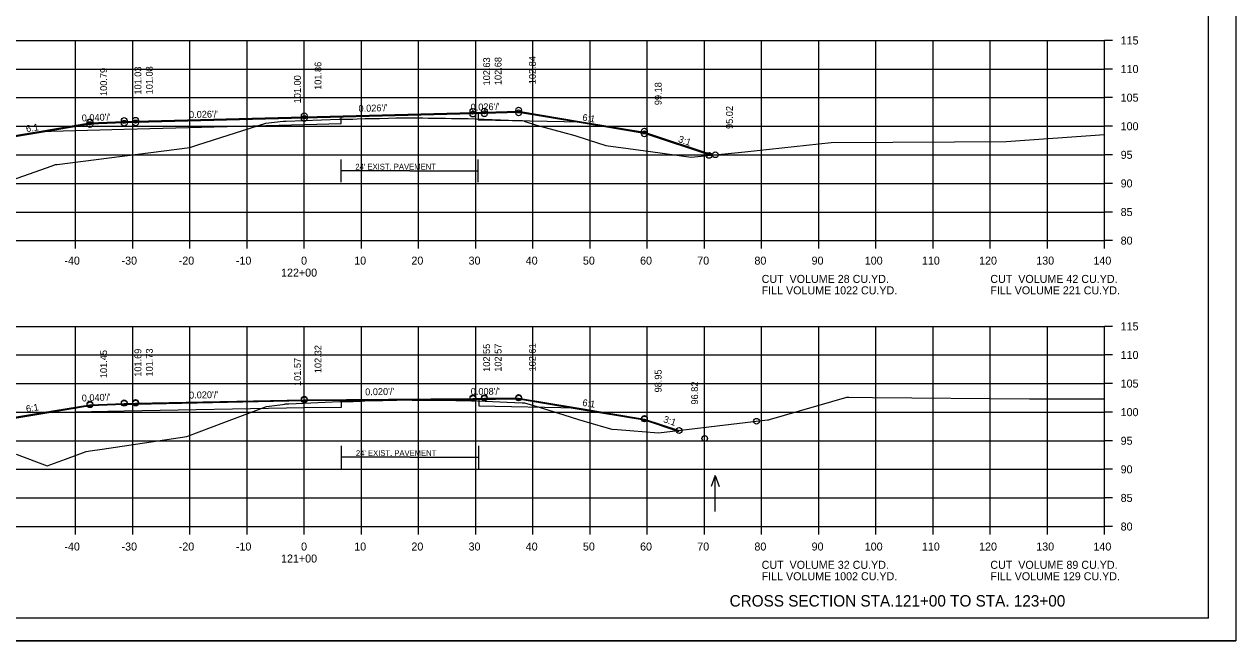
# Model space of a CAD drawing. Extents: x 1175611 to 1176402, y -433344 to -416213.
# Drawn here: x 1175732 to 1175943.9, y -431636.8 to -431529 of the extents above; entities that cross this region are included whole.
import ezdxf

# ---------------------------------------------------------------- set-up
doc = ezdxf.new("R2010")
doc.units = 0
for name, color, linetype in [('Default', 7, 'Continuous'), ('R_Alt Surface', 7, 'Continuous'), ('R_Axis', 7, 'Continuous'), ('R_Axis Annot', 7, 'Continuous'), ('R_Border', 7, 'Continuous'), ('R_Draft', 7, 'Continuous'), ('R_Exist Surface', 7, 'Continuous'), ('R_Fin Surface', 7, 'Continuous'), ('R_Grid', 7, 'Continuous'), ('R_No Plot', 7, 'Continuous'), ('R_Water Annot', 7, 'Continuous'), ('R_Xsect Elev', 7, 'Continuous'), ('R_Xsect Slope', 7, 'Continuous')]:
    doc.layers.add(name, color=color, linetype=linetype)

msp = doc.modelspace()

# ---------------------------------------------------------------- linework, layer by layer
at = {"layer": 'Default'}
for points in [[(1175703.82, -431553.54), (1175707.52, -431554.77), (1175721.51, -431550.11), (1175734.59, -431547.93), (1175743.49, -431546.44), (1175749.48, -431546.21), (1175751.48, -431546.15), (1175780.98, -431545.38), (1175810.48, -431544.6), (1175818.46, -431544.39), (1175829.43, -431546.22), (1175840.43, -431548.05), (1175852.38, -431552.04)], [(1175709.76, -431602.75), (1175710.57, -431603.02), (1175721.51, -431599.37), (1175735.23, -431597.09), (1175743.49, -431595.71), (1175749.48, -431595.47), (1175751.48, -431595.43), (1175780.97, -431594.84), (1175810.47, -431594.61), (1175818.46, -431594.55), (1175828.68, -431596.25), (1175840.43, -431598.21), (1175846.47, -431600.22)]]:
    msp.add_lwpolyline(points, dxfattribs=at)
at = {"layer": 'R_Alt Surface'}
for points in [[(1175734.56, -431547.76), (1175749.47, -431547.37), (1175781.01, -431546.54), (1175787.41, -431546.37), (1175787.41, -431545.21), (1175811.41, -431544.58), (1175811.41, -431545.74), (1175829.46, -431546.06)], [(1175735.2, -431596.92), (1175749.47, -431596.64), (1175780.99, -431596.01), (1175787.49, -431595.95), (1175787.49, -431594.79), (1175811.49, -431594.6), (1175811.49, -431595.74), (1175828.71, -431596.08)]]:
    msp.add_lwpolyline(points, dxfattribs=at)
at = {"layer": 'R_Axis'}
for p, q in [((1175920.97, -431566.85), (1175920.97, -431531.85)), ((1175922.37, -431531.85), (1175920.97, -431531.85)), ((1175922.37, -431536.85), (1175920.97, -431536.85)), ((1175922.37, -431541.85), (1175920.97, -431541.85)), ((1175922.37, -431546.85), (1175920.97, -431546.85)), ((1175922.37, -431551.85), (1175920.97, -431551.85)), ((1175922.37, -431556.85), (1175920.97, -431556.85)), ((1175922.37, -431561.85), (1175920.97, -431561.85)), ((1175640.97, -431566.85), (1175920.97, -431566.85)), ((1175740.97, -431568.25), (1175740.97, -431566.85)), ((1175750.97, -431568.25), (1175750.97, -431566.85)), ((1175760.97, -431568.25), (1175760.97, -431566.85)), ((1175770.97, -431568.25), (1175770.97, -431566.85)), ((1175780.97, -431568.25), (1175780.97, -431566.85)), ((1175790.97, -431568.25), (1175790.97, -431566.85)), ((1175800.97, -431568.25), (1175800.97, -431566.85)), ((1175810.97, -431568.25), (1175810.97, -431566.85)), ((1175820.97, -431568.25), (1175820.97, -431566.85)), ((1175830.97, -431568.25), (1175830.97, -431566.85)), ((1175840.97, -431568.25), (1175840.97, -431566.85)), ((1175850.97, -431568.25), (1175850.97, -431566.85)), ((1175860.97, -431568.25), (1175860.97, -431566.85)), ((1175870.97, -431568.25), (1175870.97, -431566.85)), ((1175880.97, -431568.25), (1175880.97, -431566.85)), ((1175890.97, -431568.25), (1175890.97, -431566.85)), ((1175900.97, -431568.25), (1175900.97, -431566.85)), ((1175910.97, -431568.25), (1175910.97, -431566.85)), ((1175920.97, -431568.25), (1175920.97, -431566.85)), ((1175922.37, -431566.85), (1175920.97, -431566.85)), ((1175920.97, -431616.85), (1175920.97, -431581.85)), ((1175922.37, -431581.85), (1175920.97, -431581.85)), ((1175922.37, -431586.85), (1175920.97, -431586.85)), ((1175922.37, -431591.85), (1175920.97, -431591.85)), ((1175922.37, -431596.85), (1175920.97, -431596.85)), ((1175922.37, -431601.85), (1175920.97, -431601.85)), ((1175922.37, -431606.85), (1175920.97, -431606.85)), ((1175922.37, -431611.85), (1175920.97, -431611.85)), ((1175640.97, -431616.85), (1175920.97, -431616.85)), ((1175740.97, -431618.25), (1175740.97, -431616.85)), ((1175750.97, -431618.25), (1175750.97, -431616.85)), ((1175760.97, -431618.25), (1175760.97, -431616.85)), ((1175770.97, -431618.25), (1175770.97, -431616.85)), ((1175780.97, -431618.25), (1175780.97, -431616.85)), ((1175790.97, -431618.25), (1175790.97, -431616.85)), ((1175800.97, -431618.25), (1175800.97, -431616.85)), ((1175810.97, -431618.25), (1175810.97, -431616.85)), ((1175820.97, -431618.25), (1175820.97, -431616.85)), ((1175830.97, -431618.25), (1175830.97, -431616.85)), ((1175840.97, -431618.25), (1175840.97, -431616.85)), ((1175850.97, -431618.25), (1175850.97, -431616.85)), ((1175860.97, -431618.25), (1175860.97, -431616.85)), ((1175870.97, -431618.25), (1175870.97, -431616.85)), ((1175880.97, -431618.25), (1175880.97, -431616.85)), ((1175890.97, -431618.25), (1175890.97, -431616.85)), ((1175900.97, -431618.25), (1175900.97, -431616.85)), ((1175910.97, -431618.25), (1175910.97, -431616.85)), ((1175920.97, -431618.25), (1175920.97, -431616.85)), ((1175922.37, -431616.85), (1175920.97, -431616.85))]:
    msp.add_line(p, q, dxfattribs=at)
at = {"layer": 'R_Border'}
for q in [(1175939.15, -431427.39), (1175622.97, -431632.85)]:
    msp.add_line((1175939.15, -431632.85), q, dxfattribs=at)
at = {"layer": 'R_Draft'}
for p, q in [((1175799.41, -431554.64), (1175787.41, -431554.64)), ((1175799.41, -431554.64), (1175811.41, -431554.64)), ((1175799.49, -431604.73), (1175787.49, -431604.73)), ((1175799.49, -431604.73), (1175811.49, -431604.73))]:
    msp.add_line(p, q, dxfattribs=at)
for points in [[(1175787.41, -431556.64), (1175787.41, -431552.64)], [(1175811.41, -431556.64), (1175811.41, -431552.64)], [(1175787.49, -431606.73), (1175787.49, -431602.73)], [(1175811.49, -431606.73), (1175811.49, -431602.73)]]:
    msp.add_lwpolyline(points, dxfattribs=at)
at = {"layer": 'R_Exist Surface'}
for points in [[(1175729.92, -431556.23), (1175736.71, -431553.83), (1175737.47, -431553.57), (1175737.74, -431553.53), (1175760.97, -431550.58), (1175762.38, -431550.08), (1175774.23, -431546.31), (1175777.25, -431545.96), (1175777.45, -431545.96), (1175777.48, -431545.96), (1175777.51, -431545.95), (1175777.64, -431545.95), (1175777.83, -431545.94), (1175787.07, -431545.64), (1175787.11, -431545.64), (1175787.91, -431545.63), (1175789.48, -431545.6), (1175790.25, -431545.58), (1175791.55, -431545.52), (1175794.15, -431545.47), (1175795.69, -431545.44), (1175796.99, -431545.39), (1175797.77, -431545.37), (1175798.17, -431545.37), (1175798.23, -431545.37), (1175799.52, -431545.38), (1175800.15, -431545.38), (1175801.71, -431545.41), (1175802.62, -431545.42), (1175803.6, -431545.43), (1175805.68, -431545.45), (1175806.73, -431545.47), (1175808.55, -431545.5), (1175808.92, -431545.51), (1175809.64, -431545.51), (1175818.11, -431545.82), (1175818.7, -431545.85), (1175819.13, -431545.86), (1175819.37, -431545.9), (1175819.41, -431545.95), (1175821.6, -431546.64), (1175826.12, -431547.86), (1175828.31, -431548.47), (1175830.61, -431549.21), (1175833.72, -431550.24), (1175841.51, -431551.28), (1175848.67, -431552.27), (1175858.01, -431551.3), (1175873.11, -431549.67), (1175894.69, -431549.55), (1175903.77, -431549.5), (1175920.97, -431548.31)], [(1175730.57, -431604.22), (1175735.98, -431606.24), (1175739.23, -431605.06), (1175742.8, -431603.72), (1175743.54, -431603.61), (1175745.59, -431603.31), (1175760.43, -431601.13), (1175766.9, -431598.64), (1175774.34, -431595.84), (1175777.18, -431595.49), (1175777.54, -431595.44), (1175777.64, -431595.42), (1175777.89, -431595.41), (1175778.24, -431595.4), (1175787.19, -431594.99), (1175787.25, -431594.99), (1175787.35, -431594.98), (1175788.05, -431594.98), (1175789.55, -431594.96), (1175790.78, -431594.91), (1175791.54, -431594.88), (1175794.69, -431594.8), (1175795.95, -431594.77), (1175797.18, -431594.73), (1175797.82, -431594.71), (1175798.19, -431594.72), (1175798.3, -431594.72), (1175799.84, -431594.75), (1175800.55, -431594.76), (1175801.65, -431594.76), (1175802.47, -431594.77), (1175803.7, -431594.75), (1175804.08, -431594.74), (1175807.5, -431594.8), (1175808.95, -431594.82), (1175809.63, -431594.84), (1175809.96, -431594.84), (1175819.11, -431595.2), (1175819.36, -431595.21), (1175819.44, -431595.21), (1175819.46, -431595.22), (1175819.49, -431595.23), (1175822.06, -431596), (1175826.38, -431597.3), (1175828.96, -431598.13), (1175833.71, -431599.52), (1175834.78, -431599.81), (1175835.76, -431599.91), (1175842.94, -431600.49), (1175861.99, -431598.21), (1175862.22, -431598.18), (1175862.37, -431598.14), (1175875.9, -431594.22), (1175876.25, -431594.22), (1175880.37, -431594.26), (1175907.83, -431594.55), (1175912.03, -431594.55), (1175920.97, -431594.51)]]:
    msp.add_lwpolyline(points, dxfattribs=at)
at = {"layer": 'R_Fin Surface'}
for points in [[(1175703.87, -431553.38), (1175707.52, -431554.6), (1175721.47, -431549.95), (1175734.56, -431547.76), (1175743.47, -431546.28), (1175749.47, -431546.04), (1175751.47, -431545.99), (1175780.97, -431545.21), (1175810.47, -431544.44), (1175812.47, -431544.38), (1175818.47, -431544.22), (1175829.46, -431546.06), (1175840.47, -431547.89), (1175852.44, -431551.88)], [(1175703.87, -431553.38), (1175707.52, -431554.6), (1175721.47, -431549.95), (1175734.56, -431547.76), (1175743.47, -431546.28), (1175749.47, -431546.04), (1175751.47, -431545.99), (1175780.97, -431545.21), (1175810.47, -431544.44), (1175812.47, -431544.38), (1175818.47, -431544.22), (1175829.46, -431546.06), (1175840.47, -431547.89), (1175852.44, -431551.88)], [(1175709.81, -431602.59), (1175710.57, -431602.85), (1175721.47, -431599.21), (1175735.2, -431596.92), (1175743.47, -431595.55), (1175749.47, -431595.31), (1175751.47, -431595.27), (1175780.97, -431594.68), (1175810.47, -431594.44), (1175812.47, -431594.43), (1175818.47, -431594.38), (1175828.71, -431596.08), (1175840.47, -431598.05), (1175846.53, -431600.06)], [(1175709.81, -431602.59), (1175710.57, -431602.85), (1175721.47, -431599.21), (1175735.2, -431596.92), (1175743.47, -431595.55), (1175749.47, -431595.31), (1175751.47, -431595.27), (1175780.97, -431594.68), (1175810.47, -431594.44), (1175812.47, -431594.43), (1175818.47, -431594.38), (1175828.71, -431596.08), (1175840.47, -431598.05), (1175846.53, -431600.06)]]:
    msp.add_lwpolyline(points, dxfattribs=at)
at = {"layer": 'R_Grid'}
for p, q in [((1175640.97, -431531.85), (1175920.97, -431531.85)), ((1175740.97, -431566.85), (1175740.97, -431531.85)), ((1175750.97, -431566.85), (1175750.97, -431531.85)), ((1175760.97, -431566.85), (1175760.97, -431531.85)), ((1175770.97, -431566.85), (1175770.97, -431531.85)), ((1175780.97, -431566.85), (1175780.97, -431531.85)), ((1175790.97, -431566.85), (1175790.97, -431531.85)), ((1175800.97, -431566.85), (1175800.97, -431531.85)), ((1175810.97, -431566.85), (1175810.97, -431531.85)), ((1175820.97, -431566.85), (1175820.97, -431531.85)), ((1175830.97, -431566.85), (1175830.97, -431531.85)), ((1175840.97, -431566.85), (1175840.97, -431531.85)), ((1175850.97, -431566.85), (1175850.97, -431531.85)), ((1175860.97, -431566.85), (1175860.97, -431531.85)), ((1175870.97, -431566.85), (1175870.97, -431531.85)), ((1175880.97, -431566.85), (1175880.97, -431531.85)), ((1175890.97, -431566.85), (1175890.97, -431531.85)), ((1175900.97, -431566.85), (1175900.97, -431531.85)), ((1175910.97, -431566.85), (1175910.97, -431531.85)), ((1175920.97, -431566.85), (1175920.97, -431531.85)), ((1175640.97, -431536.85), (1175920.97, -431536.85)), ((1175640.97, -431541.85), (1175920.97, -431541.85)), ((1175640.97, -431546.85), (1175920.97, -431546.85)), ((1175640.97, -431551.85), (1175920.97, -431551.85)), ((1175640.97, -431556.85), (1175920.97, -431556.85)), ((1175640.97, -431561.85), (1175920.97, -431561.85)), ((1175640.97, -431566.85), (1175920.97, -431566.85)), ((1175640.97, -431581.85), (1175920.97, -431581.85)), ((1175740.97, -431616.85), (1175740.97, -431581.85)), ((1175750.97, -431616.85), (1175750.97, -431581.85)), ((1175760.97, -431616.85), (1175760.97, -431581.85)), ((1175770.97, -431616.85), (1175770.97, -431581.85)), ((1175780.97, -431616.85), (1175780.97, -431581.85)), ((1175790.97, -431616.85), (1175790.97, -431581.85)), ((1175800.97, -431616.85), (1175800.97, -431581.85)), ((1175810.97, -431616.85), (1175810.97, -431581.85)), ((1175820.97, -431616.85), (1175820.97, -431581.85)), ((1175830.97, -431616.85), (1175830.97, -431581.85)), ((1175840.97, -431616.85), (1175840.97, -431581.85)), ((1175850.97, -431616.85), (1175850.97, -431581.85)), ((1175860.97, -431616.85), (1175860.97, -431581.85)), ((1175870.97, -431616.85), (1175870.97, -431581.85)), ((1175880.97, -431616.85), (1175880.97, -431581.85)), ((1175890.97, -431616.85), (1175890.97, -431581.85)), ((1175900.97, -431616.85), (1175900.97, -431581.85)), ((1175910.97, -431616.85), (1175910.97, -431581.85)), ((1175920.97, -431616.85), (1175920.97, -431581.85)), ((1175640.97, -431586.85), (1175920.97, -431586.85)), ((1175640.97, -431591.85), (1175920.97, -431591.85)), ((1175640.97, -431596.85), (1175920.97, -431596.85)), ((1175640.97, -431601.85), (1175920.97, -431601.85)), ((1175640.97, -431606.85), (1175920.97, -431606.85)), ((1175640.97, -431611.85), (1175920.97, -431611.85)), ((1175640.97, -431616.85), (1175920.97, -431616.85))]:
    msp.add_line(p, q, dxfattribs=at)
at = {"layer": 'R_No Plot'}
msp.add_line((1175610.57, -431636.83), (1175943.91, -431636.83), dxfattribs=at)
msp.add_lwpolyline([(1175610.57, -431423.49), (1175943.91, -431423.49), (1175943.91, -431636.83), (1175610.57, -431636.83)], close=True, dxfattribs=at)
for centre in [(1175810.47, -431544.24), (1175812.47, -431544.19), (1175818.47, -431544.03), (1175818.47, -431544.51), (1175743.47, -431546.09), (1175743.47, -431546.57), (1175749.47, -431545.85), (1175749.47, -431546.33), (1175751.47, -431545.8), (1175751.47, -431546.27), (1175780.97, -431545.02), (1175780.97, -431545.5), (1175810.47, -431544.72), (1175812.47, -431544.67), (1175840.47, -431547.7), (1175840.47, -431548.18), (1175840.47, -431548.18), (1175851.78, -431551.95), (1175851.78, -431551.95), (1175852.87, -431551.83), (1175743.47, -431595.44), (1175749.47, -431595.2), (1175749.47, -431595.31), (1175751.47, -431595.16), (1175751.47, -431595.27), (1175780.97, -431594.57), (1175780.97, -431594.68), (1175810.47, -431594.34), (1175810.47, -431594.44), (1175812.47, -431594.32), (1175812.47, -431594.43), (1175818.47, -431594.28), (1175818.47, -431594.38), (1175743.47, -431595.55), (1175840.47, -431597.94), (1175840.47, -431598.05), (1175840.47, -431598.05), (1175860.07, -431598.44), (1175846.53, -431600.06), (1175846.53, -431600.06), (1175851.01, -431601.46)]:
    msp.add_circle(centre, 0.5, dxfattribs=at)
at = {"layer": 'R_Water Annot'}
for p, q in [((1175852.83, -431607.95), (1175852.13, -431609.87)), ((1175852.83, -431614.23), (1175852.83, -431607.95)), ((1175852.83, -431607.95), (1175853.53, -431609.87))]:
    msp.add_line(p, q, dxfattribs=at)

# ---------------------------------------------------------------- texts
at = {"layer": 'Default'}
for s, p in [('CUT  VOLUME 28 CU.YD.', (1175860.97, -431574.25)), ('CUT  VOLUME 42 CU.YD.', (1175900.97, -431574.25)), ('FILL VOLUME 1022 CU.YD.', (1175860.97, -431576.25)), ('FILL VOLUME 221 CU.YD.', (1175900.97, -431576.25)), ('CUT  VOLUME 32 CU.YD.', (1175860.97, -431624.25)), ('CUT  VOLUME 89 CU.YD.', (1175900.97, -431624.25)), ('FILL VOLUME 1002 CU.YD.', (1175860.97, -431626.25)), ('FILL VOLUME 129 CU.YD.', (1175900.97, -431626.25))]:
    msp.add_text(s, height=1.4, dxfattribs=at).set_placement(p)
at = {"layer": 'R_Axis Annot'}
for s, p in [('115', (1175923.77, -431532.55)), ('110', (1175923.77, -431537.55)), ('105', (1175923.77, -431542.55)), ('100', (1175923.77, -431547.55)), ('95', (1175923.77, -431552.55)), ('90', (1175923.77, -431557.55)), ('85', (1175923.77, -431562.55)), ('80', (1175923.77, -431567.55)), ('-40', (1175739.01, -431571.05)), ('-30', (1175749.01, -431571.05)), ('-20', (1175759.01, -431571.05)), ('-10', (1175769.01, -431571.05)), ('0', (1175780.41, -431571.05)), ('10', (1175789.71, -431571.05)), ('20', (1175799.71, -431571.05)), ('30', (1175809.71, -431571.05)), ('40', (1175819.71, -431571.05)), ('50', (1175829.71, -431571.05)), ('60', (1175839.71, -431571.05)), ('70', (1175849.71, -431571.05)), ('80', (1175859.71, -431571.05)), ('90', (1175869.71, -431571.05)), ('100', (1175879.01, -431571.05)), ('110', (1175889.01, -431571.05)), ('120', (1175899.01, -431571.05)), ('130', (1175909.01, -431571.05)), ('140', (1175919.01, -431571.05)), ('122+00', (1175776.91, -431573.15)), ('115', (1175923.77, -431582.55)), ('110', (1175923.77, -431587.55)), ('105', (1175923.77, -431592.55)), ('100', (1175923.77, -431597.55)), ('95', (1175923.77, -431602.55)), ('90', (1175923.77, -431607.55)), ('85', (1175923.77, -431612.55)), ('80', (1175923.77, -431617.55)), ('-40', (1175739.01, -431621.05)), ('-30', (1175749.01, -431621.05)), ('-20', (1175759.01, -431621.05)), ('-10', (1175769.01, -431621.05)), ('0', (1175780.41, -431621.05)), ('10', (1175789.71, -431621.05)), ('20', (1175799.71, -431621.05)), ('30', (1175809.71, -431621.05)), ('40', (1175819.71, -431621.05)), ('50', (1175829.71, -431621.05)), ('60', (1175839.71, -431621.05)), ('70', (1175849.71, -431621.05)), ('80', (1175859.71, -431621.05)), ('90', (1175869.71, -431621.05)), ('100', (1175879.01, -431621.05)), ('110', (1175889.01, -431621.05)), ('120', (1175899.01, -431621.05)), ('130', (1175909.01, -431621.05)), ('140', (1175919.01, -431621.05)), ('121+00', (1175776.91, -431623.15))]:
    msp.add_text(s, height=1.4, dxfattribs=at).set_placement(p)
at = {"layer": 'R_Draft'}
for s, height, p in [("24' EXIST. PAVEMENT", 1, (1175789.91, -431554.42)), ("24' EXIST. PAVEMENT", 1, (1175790, -431604.5)), ('CROSS SECTION STA.121+00 TO STA. 123+00', 2, (1175855.37, -431630.85))]:
    msp.add_text(s, height=height, dxfattribs=at).set_placement(p)
at = {"layer": 'R_Xsect Elev'}
for s, p in [('101.86', (1175783.97, -431540.49)), ('102.63', (1175813.47, -431539.71)), ('102.68', (1175815.47, -431539.66)), ('102.84', (1175821.47, -431539.5)), ('100.79', (1175746.47, -431541.56)), ('101.03', (1175752.47, -431541.32)), ('101.08', (1175754.47, -431541.27)), ('101.00', (1175780.37, -431542.84)), ('99.18', (1175843.47, -431543.17)), ('95.02', (1175855.94, -431547.33)), ('101.45', (1175746.47, -431590.9)), ('101.69', (1175752.47, -431590.66)), ('101.73', (1175754.47, -431590.62)), ('102.32', (1175783.97, -431590.03)), ('102.55', (1175813.47, -431589.8)), ('102.57', (1175815.47, -431589.78)), ('102.61', (1175821.47, -431589.73)), ('101.57', (1175780.37, -431592.27)), ('98.95', (1175843.47, -431593.4)), ('96.82', (1175849.85, -431595.52))]:
    msp.add_text(s, height=1.2, rotation=90, dxfattribs=at).set_placement(p)
at = {"layer": 'R_Xsect Slope'}
for s, rotation, p in [("0.026'/'", 1.5059, (1175760.83, -431545.43)), ("0.026'/'", 1.5059, (1175790.47, -431544.34)), ("0.026'/'", 1.5059, (1175810.08, -431544.13)), ("0.040'/'", 2.2906, (1175742.07, -431546.02)), ('6:1', 350.5377, (1175829.55, -431545.85)), ('6:1', 9.4623, (1175732.39, -431547.91)), ('3:1', 341.5651, (1175846.28, -431549.59)), ("0.020'/'", 1.1458, (1175791.63, -431593.91)), ("0.008'/'", 0.4533, (1175810.09, -431593.84)), ("0.040'/'", 2.2906, (1175742.07, -431595)), ("0.020'/'", 1.1458, (1175760.83, -431594.48)), ('6:1', 350.5377, (1175829.55, -431595.72)), ('6:1', 9.4623, (1175732.39, -431596.89)), ('3:1', 341.5651, (1175843.66, -431598.58))]:
    msp.add_text(s, height=1.2, rotation=rotation, dxfattribs=at).set_placement(p)

doc.saveas('drawing.dxf')
